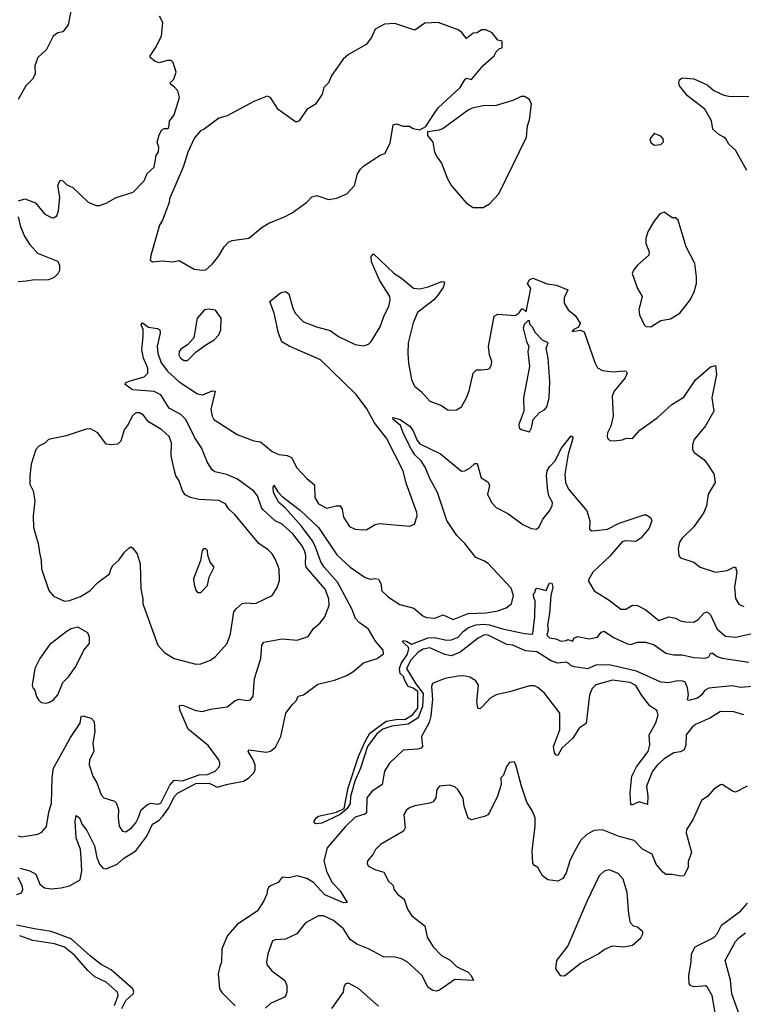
# Model space of a CAD drawing. Extents: x 2057697 to 2160550, y 827490 to 1016834.
# Tile 393 of 509: x 2067015 to 2071372, y 1000931 to 1006864. Entities that reach past the tile are written whole.
import ezdxf

# ---------------------------------------------------------------- set-up
doc = ezdxf.new("R2010")
doc.units = 0

msp = doc.modelspace()

# ---------------------------------------------------------------- linework, layer by layer
at = {"layer": '0CON20XD'}
for points in [[(2067322.9, 1006915), (2067307.6, 1006832.4), (2067275, 1006791.2), (2067245, 1006783.8), (2067216.7, 1006765), (2067176.1, 1006683.9), (2067123.3, 1006635), (2067106.7, 1006585), (2067107.5, 1006535), (2067092.5, 1006505), (2067052.5, 1006465), (2067006.4, 1006383.6)], [(2067007, 1005773), (2067045, 1005783.8), (2067111.2, 1005761.2), (2067163.8, 1005695), (2067205, 1005671.2), (2067219.3, 1005670.7), (2067238.3, 1005681.7), (2067248.3, 1005711.7), (2067255.8, 1005795), (2067244.2, 1005864.2), (2067256.4, 1005893.6), (2067265, 1005897.5), (2067275, 1005893.3), (2067299.7, 1005869.7), (2067335, 1005852), (2067426.7, 1005765), (2067475, 1005744), (2067495, 1005743.8), (2067535, 1005758), (2067595, 1005792), (2067697.5, 1005825), (2067765, 1005892.5), (2067783.6, 1005936.4), (2067823.9, 1005976.1), (2067837.5, 1006045), (2067851.7, 1006068.3), (2067852.5, 1006095), (2067843.8, 1006125), (2067855, 1006170), (2067870.7, 1006199.3), (2067885, 1006207.5), (2067905, 1006207.5), (2067912.5, 1006215), (2067917.5, 1006252.5), (2067945, 1006290), (2067976.7, 1006395), (2067967.5, 1006435), (2067948, 1006458), (2067922.5, 1006475), (2067922.5, 1006485), (2067943.6, 1006506.4), (2067957, 1006547), (2067940, 1006605), (2067927, 1006617), (2067905, 1006617.5), (2067855, 1006603.8), (2067831.7, 1006611.7), (2067800, 1006635), (2067800, 1006645), (2067833.3, 1006695), (2067868, 1006765), (2067876.1, 1006846.1), (2067856.7, 1006885)], [(2068115, 1005353.8), (2068135, 1005356.7), (2068177, 1005393), (2068215, 1005440), (2068246, 1005495), (2068275, 1005525.8), (2068295, 1005534.2), (2068395, 1005548), (2068475, 1005613.1), (2068515, 1005637.8), (2068610, 1005675), (2068655, 1005699.2), (2068743.3, 1005765), (2068775, 1005796.2), (2068805, 1005803.8), (2068875, 1005781.2), (2068925, 1005788), (2068985, 1005813.8), (2069031.2, 1005865), (2069050, 1005935), (2069067.3, 1005962.7), (2069087.7, 1005982.3), (2069185, 1006046.7), (2069213, 1006057), (2069245, 1006120), (2069265, 1006230), (2069285, 1006236.2), (2069325, 1006222), (2069363, 1006223), (2069385, 1006207.5), (2069425, 1006200), (2069460, 1006220), (2069508.8, 1006295), (2069535, 1006333.3), (2069667.5, 1006455), (2069696.7, 1006505), (2069705, 1006511.2), (2069735.9, 1006504.1), (2069805, 1006587.5), (2069872.5, 1006645), (2069885, 1006670), (2069905, 1006690), (2069920, 1006695), (2069920, 1006735), (2069895, 1006740), (2069860, 1006785), (2069821.7, 1006801.7), (2069795, 1006802.5), (2069770, 1006785), (2069745, 1006782.5), (2069705, 1006750), (2069675, 1006788.8), (2069655, 1006802), (2069535, 1006847.5), (2069455, 1006843.8), (2069395, 1006800), (2069275, 1006840), (2069212.8, 1006837.2), (2069155, 1006807.5), (2069133.2, 1006756.8), (2069101.2, 1006715), (2068995, 1006653.1), (2068963.7, 1006626.3), (2068895, 1006530), (2068875, 1006483.3), (2068846.7, 1006455), (2068836.7, 1006415), (2068796.7, 1006355), (2068745, 1006322.5), (2068697.5, 1006255), (2068685, 1006247.5), (2068675, 1006247.5), (2068572.3, 1006322.3), (2068525.8, 1006395.8), (2068505, 1006403.8), (2068425, 1006370), (2068265, 1006283.8), (2068215, 1006270), (2068126.7, 1006205), (2068103.8, 1006195), (2068067.6, 1006152.4), (2068028, 1006065), (2068000, 1005975), (2067917.5, 1005785), (2067915, 1005762.5), (2067875.7, 1005655), (2067857.1, 1005625), (2067803.8, 1005443.8), (2067800, 1005415), (2067814.3, 1005404.3), (2067875, 1005410), (2067935, 1005404), (2067975, 1005412), (2068065, 1005360), (2068115, 1005353.8)], [(2071393.3, 1005955), (2071325, 1006076.7), (2071284.5, 1006114.5), (2071268, 1006145), (2071255, 1006155.7), (2071225, 1006171.1), (2071189.4, 1006205), (2071180, 1006255), (2071141.4, 1006325), (2071036, 1006405), (2070988, 1006465), (2070984, 1006485), (2070988.8, 1006501.2), (2071005, 1006513.3), (2071075, 1006508), (2071155, 1006470.8), (2071195, 1006438), (2071255, 1006409.2), (2071285, 1006402), (2071405, 1006401.2)], [(2069805, 1005732), (2069845, 1005753.8), (2069900, 1005815), (2070066.7, 1006155), (2070072, 1006225), (2070085, 1006260), (2070097.1, 1006355), (2070085, 1006383.3), (2070055, 1006400), (2070035, 1006400), (2069985, 1006376.7), (2069885, 1006346.7), (2069805, 1006343.8), (2069739.5, 1006330.5), (2069715, 1006318.8), (2069565, 1006207.5), (2069541.7, 1006198.3), (2069471.7, 1006188.3), (2069470, 1006165), (2069502, 1006125), (2069513.8, 1006065), (2069528, 1006035), (2069555, 1006000), (2069592, 1005905), (2069615, 1005863.3), (2069705, 1005758.8), (2069745, 1005732.5), (2069805, 1005732)], [(2070835, 1006107.5), (2070875, 1006112.5), (2070891.7, 1006128.3), (2070890, 1006145), (2070875, 1006162.5), (2070835, 1006177.5), (2070810, 1006145), (2070815, 1006123.3), (2070835, 1006107.5)], [(2070815, 1005014), (2070875, 1005052), (2070935, 1005062), (2070990, 1005095), (2071055, 1005178.8), (2071077.5, 1005225), (2071090, 1005275), (2071090.8, 1005315), (2071080, 1005395), (2071028.6, 1005495), (2070980, 1005655), (2070965, 1005670), (2070945, 1005670), (2070895, 1005703.3), (2070875, 1005696.7), (2070863.3, 1005685), (2070832.7, 1005647.3), (2070797.5, 1005585), (2070786, 1005545), (2070786.1, 1005516.1), (2070806.2, 1005465), (2070803.3, 1005445), (2070736, 1005385), (2070711.2, 1005355), (2070704.2, 1005335), (2070734.5, 1005244.5), (2070763.8, 1005195), (2070743, 1005117), (2070748, 1005085), (2070775, 1005026.2), (2070786, 1005016), (2070815, 1005014)], [(2067005, 1005286.7), (2067055, 1005291.2), (2067105, 1005298.8), (2067185, 1005296.7), (2067205.9, 1005304.1), (2067226.1, 1005313.9), (2067247.5, 1005335), (2067256.1, 1005353.9), (2067256.1, 1005383.9), (2067245, 1005406), (2067124.2, 1005454.2), (2067077.9, 1005507.9), (2067042.5, 1005565), (2067021.2, 1005615), (2067008.8, 1005675)], [(2067005, 1001946.2), (2067025, 1001941.2), (2067125, 1001956), (2067148.3, 1001968.3), (2067177.3, 1002002.7), (2067190.9, 1002089.1), (2067207.4, 1002142.6), (2067210.4, 1002295), (2067219.1, 1002355), (2067320.9, 1002539.1), (2067379.1, 1002625), (2067384.6, 1002665), (2067395, 1002669.2), (2067445.1, 1002655.1), (2067462.9, 1002635), (2067467.3, 1002575), (2067455.3, 1002505), (2067460.9, 1002455), (2067435.6, 1002405), (2067433.5, 1002375), (2067455.8, 1002305), (2067480, 1002265), (2067505, 1002192.5), (2067522.5, 1002175), (2067585, 1002156), (2067596.2, 1002145), (2067609.2, 1002105), (2067607.1, 1002055), (2067614.2, 1002005), (2067635, 1001973.8), (2067655, 1001971.2), (2067688, 1001995), (2067714.2, 1002025), (2067727.6, 1002052.4), (2067747.2, 1002102.8), (2067784.7, 1002135.3), (2067805, 1002142.7), (2067845, 1002136.7), (2067865, 1002142.7), (2067919.1, 1002250.9), (2067945, 1002281.9), (2067995, 1002277.2), (2068095, 1002313), (2068146.4, 1002316.4), (2068192, 1002335), (2068217.5, 1002365), (2068220.8, 1002385), (2068214.3, 1002405), (2068150.8, 1002490.8), (2068029.7, 1002589.7), (2067979.5, 1002705), (2067978, 1002732), (2067995.8, 1002734.2), (2068075, 1002701.1), (2068115.5, 1002694.5), (2068165, 1002709.2), (2068265, 1002724.2), (2068310.2, 1002759.8), (2068335, 1002770), (2068385, 1002762.5), (2068405, 1002766.2), (2068421.2, 1002788.8), (2068428.9, 1002895), (2068444.3, 1002944.3), (2068467.5, 1003015), (2068473.5, 1003095), (2068485, 1003112.5), (2068595, 1003134.3), (2068685, 1003125.8), (2068753, 1003147), (2068785, 1003196.2), (2068825, 1003230), (2068852.9, 1003265), (2068879.5, 1003335), (2068877.5, 1003375), (2068855, 1003431.9), (2068740.8, 1003565), (2068735.9, 1003585), (2068738.8, 1003635), (2068730.5, 1003665), (2068715, 1003696.2), (2068660.3, 1003765), (2068595, 1003823.2), (2068553.6, 1003843.6), (2068480.7, 1003910.7), (2068470.3, 1003925), (2068447.5, 1003995), (2068425, 1004022.8), (2068326.2, 1004095), (2068263.2, 1004123.2), (2068190.2, 1004140.2), (2068175, 1004150.8), (2068146.8, 1004195), (2068110, 1004285), (2068069.1, 1004345), (2068015.1, 1004455.1), (2067985.4, 1004485.4), (2067915, 1004523.8), (2067864.1, 1004604.1), (2067825, 1004623.5), (2067693.9, 1004633.9), (2067650, 1004665), (2067652.5, 1004675), (2067673.3, 1004685), (2067765, 1004711.4), (2067786.9, 1004735), (2067786.7, 1004765), (2067761.4, 1004825), (2067750.8, 1004875), (2067758.8, 1004955), (2067757.7, 1004997.7), (2067747.5, 1005025), (2067753.6, 1005036.4), (2067791.2, 1005011.2), (2067845, 1005003.3), (2067858, 1004995), (2067861.4, 1004975), (2067843.5, 1004896.5), (2067847.2, 1004855), (2067866.8, 1004796.8), (2067905.1, 1004745.1), (2067975, 1004681.3), (2068085, 1004608.5), (2068117.2, 1004602.8), (2068175, 1004626.9), (2068192.5, 1004625), (2068166.1, 1004515), (2068173.1, 1004475), (2068185, 1004455.6), (2068325, 1004363.8), (2068425, 1004326.2), (2068465, 1004320), (2068535, 1004261.1), (2068575, 1004243.6), (2068625, 1004237.8), (2068651.2, 1004225), (2068684.4, 1004164.4), (2068745, 1004099.2), (2068791.2, 1004061.2), (2068791.9, 1003985), (2068815, 1003947.1), (2068865, 1003920.6), (2068920, 1003935), (2068945, 1003933.8), (2068957.5, 1003915), (2068965.7, 1003865.7), (2069000.3, 1003810.3), (2069035, 1003794), (2069080.5, 1003790.5), (2069105, 1003792), (2069155, 1003822), (2069182.3, 1003827.7), (2069365, 1003811.2), (2069392.5, 1003825), (2069408.8, 1003875), (2069406.7, 1003895), (2069341.5, 1004071.5), (2069324.4, 1004145), (2069223.2, 1004343.2), (2069152.5, 1004435), (2069105, 1004518.5), (2069041.5, 1004605), (2068825.6, 1004815), (2068637.1, 1004897.1), (2068593.7, 1004923.7), (2068574.4, 1004975), (2068547.1, 1005095), (2068521.2, 1005165), (2068585, 1005218), (2068615, 1005226.7), (2068635, 1005212.5), (2068659.5, 1005125), (2068674.4, 1005095), (2068725, 1005042.9), (2068802.8, 1005012.8), (2068885, 1004991.9), (2068935, 1004955.8), (2069035, 1004906), (2069085, 1004898), (2069115, 1004908.8), (2069130.8, 1004925), (2069185, 1005012.5), (2069209.3, 1005080.7), (2069237.9, 1005135), (2069245.5, 1005175), (2069244.5, 1005195), (2069181.5, 1005295), (2069134.4, 1005405), (2069132.1, 1005437.9), (2069145, 1005453.3), (2069185, 1005414), (2069269.2, 1005335), (2069315, 1005305.7), (2069385.6, 1005245.6), (2069425, 1005242.2), (2069475, 1005254.5), (2069556.4, 1005286.4), (2069573.3, 1005283.3), (2069567.1, 1005255), (2069534.3, 1005205), (2069507.1, 1005172.9), (2069411.2, 1005098.8), (2069383.6, 1005036.4), (2069355, 1004917.5), (2069352.5, 1004855), (2069355.6, 1004795), (2069374.3, 1004695), (2069393.3, 1004655), (2069433.2, 1004623.2), (2069484.3, 1004564.3), (2069555, 1004540), (2069595, 1004512), (2069645, 1004512.5), (2069675, 1004531.2), (2069705.8, 1004585), (2069721.7, 1004628.3), (2069745.6, 1004734.4), (2069765, 1004753.8), (2069793.6, 1004753.6), (2069835, 1004757.5), (2069845, 1004762.5), (2069855, 1004780), (2069858.8, 1004805), (2069843.6, 1004843.6), (2069838.8, 1004895), (2069872.3, 1005077.7), (2069895, 1005088.8), (2069999.3, 1005080.7), (2070023, 1005097), (2070038.3, 1005121.7), (2070045, 1005122.5), (2070065, 1005103.3), (2070094, 1005245), (2070072.5, 1005275), (2070084.1, 1005295.9), (2070105, 1005306.2), (2070191.7, 1005271.7), (2070247.5, 1005265), (2070316.4, 1005236.4), (2070293, 1005187), (2070293.1, 1005155), (2070316.9, 1005115), (2070360.7, 1005080.7), (2070389.5, 1005035), (2070379.1, 1005010.9), (2070348, 1004995), (2070342.5, 1004985), (2070392.6, 1004992.6), (2070413.8, 1004983.8), (2070477.9, 1004797.9), (2070495, 1004766.7), (2070525, 1004750.8), (2070588.1, 1004741.9), (2070655, 1004748.8), (2070666.1, 1004746.1), (2070672.5, 1004735), (2070661.2, 1004705), (2070595, 1004626.2), (2070582, 1004595), (2070589.2, 1004475), (2070574, 1004415), (2070554, 1004375), (2070552, 1004355), (2070555, 1004342.5), (2070569.3, 1004329.3), (2070595, 1004326.7), (2070645, 1004333.3), (2070667, 1004343), (2070705, 1004341.2), (2070749.8, 1004390.2), (2070854.5, 1004465.5), (2070941.2, 1004545), (2071015, 1004589.2), (2071085, 1004694), (2071175, 1004772.5), (2071205, 1004780), (2071211.2, 1004725), (2071183.1, 1004585), (2071195.8, 1004505), (2071145, 1004416.2), (2071076.2, 1004333.8), (2071067, 1004303), (2071067.5, 1004275), (2071077, 1004257), (2071135, 1004213.8), (2071152.1, 1004192.1), (2071195, 1004126.7), (2071203.6, 1004075), (2071160, 1004005), (2071150, 1003935), (2071135, 1003894), (2071075, 1003808.8), (2071005, 1003740), (2070988.8, 1003715), (2070980, 1003675), (2070985, 1003632.5), (2070995, 1003621.2), (2071075, 1003595.8), (2071112.5, 1003565), (2071205, 1003534.4), (2071275, 1003544.4), (2071315, 1003565.7), (2071325.6, 1003565.6), (2071334.5, 1003535), (2071319.6, 1003445), (2071326, 1003376), (2071345, 1003343.1), (2071375, 1003328.2)], [(2068025, 1004810), (2068078.3, 1004861.7), (2068128.9, 1004901.1), (2068185.5, 1004934.5), (2068214.5, 1004965.5), (2068225.7, 1004995), (2068229.2, 1005065), (2068195, 1005113.3), (2068155, 1005118.8), (2068127.5, 1005115), (2068083.8, 1005065), (2068062.7, 1004947.3), (2068025.6, 1004904.4), (2067985, 1004878), (2067976, 1004865), (2067974.3, 1004845), (2067984.2, 1004825), (2068005, 1004810.6), (2068025, 1004810)], [(2070085, 1004380), (2070097.5, 1004405), (2070107.5, 1004455), (2070145, 1004497.5), (2070177.5, 1004515), (2070191.2, 1004535), (2070204, 1004585), (2070206.6, 1004683.4), (2070197.5, 1004825), (2070185.5, 1004885), (2070197.1, 1004917.1), (2070163.4, 1004933.4), (2070118.2, 1004978.2), (2070105, 1005010), (2070087.3, 1005027.3), (2070085, 1005050), (2070075, 1005050), (2070053, 1005027), (2070047.5, 1005005), (2070066.7, 1004925), (2070080, 1004895), (2070074.2, 1004865), (2070084.2, 1004775), (2070048.8, 1004585), (2070050, 1004505), (2070021.2, 1004425), (2070023.3, 1004405), (2070033.9, 1004393.9), (2070085, 1004380)], [(2068075, 1002980.8), (2068105, 1002982.9), (2068164.5, 1003005.5), (2068195, 1003027.5), (2068264.5, 1003105.5), (2068285, 1003162.5), (2068304.1, 1003295), (2068318.2, 1003315), (2068355, 1003346.4), (2068375, 1003350.9), (2068435, 1003346.9), (2068536.2, 1003395), (2068565, 1003442.5), (2068579.2, 1003485), (2068576.9, 1003555), (2068554.3, 1003615), (2068535.8, 1003645), (2068510.3, 1003670.3), (2068455, 1003707.5), (2068308.6, 1003885), (2068273.8, 1003915), (2068255, 1003946.2), (2068215, 1003965.8), (2068093.7, 1003973.7), (2068044, 1003984), (2068010.9, 1004000.9), (2067995.6, 1004025), (2067975.7, 1004085), (2067954.4, 1004115), (2067944.5, 1004154.5), (2067927.1, 1004235), (2067928.2, 1004315), (2067915, 1004352), (2067871.9, 1004391.9), (2067791.4, 1004441.4), (2067760.9, 1004480.9), (2067735.7, 1004495.7), (2067715, 1004494), (2067692, 1004475), (2067669.2, 1004425), (2067645, 1004393.3), (2067624.3, 1004325), (2067604.5, 1004305.5), (2067565, 1004301.5), (2067535, 1004307.1), (2067485, 1004374), (2067442.3, 1004397.7), (2067415, 1004397.5), (2067295, 1004355.8), (2067187.5, 1004335), (2067167.3, 1004312.7), (2067130, 1004295), (2067112, 1004275), (2067083.8, 1004185), (2067077, 1004113), (2067076.7, 1004065), (2067096.7, 1004025), (2067106.7, 1003965), (2067096.4, 1003873.6), (2067097.5, 1003805), (2067126.8, 1003706.8), (2067133.4, 1003653.4), (2067144.3, 1003605), (2067147.1, 1003555), (2067190.8, 1003425), (2067219.4, 1003389.4), (2067285, 1003360.8), (2067315.8, 1003364.2), (2067381.7, 1003388.3), (2067436.8, 1003423.2), (2067485, 1003472), (2067556.7, 1003525), (2067565, 1003557.5), (2067576.7, 1003575), (2067615, 1003610), (2067646.7, 1003655), (2067675, 1003682.5), (2067685, 1003687.5), (2067695, 1003682.5), (2067722.5, 1003645), (2067741.2, 1003585), (2067744.4, 1003435), (2067756.9, 1003375), (2067756.7, 1003345), (2067846, 1003095), (2067889.5, 1003049.5), (2067945, 1003015.6), (2068075, 1002980.8)], [(2067015, 1001750.9), (2067076.7, 1001735), (2067112, 1001715), (2067135.6, 1001655), (2067164, 1001634), (2067205, 1001627.9), (2067265, 1001632.5), (2067315, 1001644.5), (2067378.9, 1001681.1), (2067388.7, 1001735), (2067386.2, 1001813.8), (2067381.4, 1001865), (2067355.2, 1001935.2), (2067348.5, 1002035), (2067355, 1002068.8), (2067375.9, 1002055), (2067392.1, 1002015), (2067419, 1001979), (2067465.2, 1001885.2), (2067480.5, 1001815), (2067495.9, 1001775), (2067515, 1001750.7), (2067535, 1001746.7), (2067602.1, 1001775), (2067639.7, 1001810.3), (2067715.2, 1001855), (2067780, 1001945), (2067814.3, 1002015.7), (2067855, 1002040.6), (2067875, 1002062.1), (2067912.8, 1002115), (2067945, 1002181.3), (2067965, 1002204.4), (2068075, 1002261.3), (2068155, 1002262.9), (2068205, 1002239.3), (2068267.4, 1002257.4), (2068363.3, 1002275), (2068395, 1002295.3), (2068424.6, 1002325), (2068432.7, 1002345), (2068432.7, 1002375), (2068421.8, 1002405), (2068390, 1002455), (2068395, 1002463.8), (2068498.9, 1002451.1), (2068525, 1002456.4), (2068555, 1002481.1), (2068586.6, 1002545), (2068616.7, 1002685), (2068655, 1002736.2), (2068680.5, 1002759.5), (2068691.3, 1002788.7), (2068723.2, 1002796.8), (2068810.3, 1002859.7), (2068910, 1002885), (2068985, 1002912.9), (2069022, 1002935), (2069085, 1002989.4), (2069166.7, 1003015), (2069206.8, 1003043.2), (2069204, 1003065), (2069158.3, 1003118.3), (2069115, 1003192.3), (2069058.3, 1003231.7), (2069037.8, 1003255), (2069015, 1003314.5), (2068928.3, 1003475), (2068849, 1003565), (2068827.6, 1003597.6), (2068795, 1003691.8), (2068776.4, 1003726.4), (2068712.4, 1003812.4), (2068613, 1003923), (2068575.5, 1003955), (2068543.9, 1004015), (2068540.6, 1004045), (2068545, 1004060), (2068568.7, 1004018.7), (2068593, 1003993), (2068705, 1003907), (2068815.3, 1003805), (2068925, 1003638.5), (2069005.2, 1003565.2), (2069095, 1003502.1), (2069125, 1003493.6), (2069156.7, 1003496.7), (2069175, 1003492), (2069192.6, 1003462.6), (2069194.4, 1003425), (2069235.7, 1003385), (2069305, 1003340), (2069388.5, 1003318.5), (2069442.4, 1003272.4), (2069465, 1003261.5), (2069515, 1003257.8), (2069565, 1003278.5), (2069625, 1003248.8), (2069715, 1003285.2), (2069825, 1003290), (2069895, 1003301.9), (2069945, 1003320), (2069976.9, 1003345), (2069988.5, 1003395), (2069975, 1003439.2), (2069836.9, 1003586.9), (2069815, 1003601.8), (2069762.4, 1003622.4), (2069695, 1003707.9), (2069646.7, 1003756.7), (2069586.5, 1003846.5), (2069531.3, 1004015), (2069485, 1004099.4), (2069456.7, 1004166.7), (2069433.4, 1004205), (2069395, 1004242), (2069375, 1004273.1), (2069328.1, 1004365), (2069308.5, 1004418.5), (2069265, 1004454.5), (2069263, 1004467), (2069305.8, 1004455), (2069365, 1004415.4), (2069385, 1004385.6), (2069408.2, 1004328.2), (2069425, 1004308.5), (2069548.6, 1004248.6), (2069674.5, 1004144.5), (2069695, 1004145.8), (2069727.3, 1004162.7), (2069755, 1004188.8), (2069770.7, 1004190.7), (2069794.3, 1004104.3), (2069835, 1004080), (2069843.2, 1004056.8), (2069832.9, 1004005), (2069855.6, 1003955.6), (2069885, 1003924), (2069955, 1003887.5), (2070045, 1003821.4), (2070095, 1003798.8), (2070127.5, 1003795), (2070142.3, 1003807.7), (2070165.7, 1003855), (2070205.5, 1003905), (2070220.9, 1003935), (2070222.7, 1003955), (2070202.2, 1003995), (2070194.8, 1004024.8), (2070187, 1004115), (2070191.2, 1004145), (2070205, 1004170), (2070240, 1004205), (2070275, 1004280), (2070336.7, 1004356.7), (2070345, 1004350), (2070345, 1004340), (2070318.2, 1004245), (2070297.9, 1004125), (2070301.1, 1004075), (2070320, 1004035), (2070430.8, 1003905), (2070448, 1003845), (2070446.7, 1003795), (2070460, 1003785), (2070485, 1003786), (2070555, 1003793.5), (2070625, 1003830), (2070775, 1003880.6), (2070790, 1003880), (2070815, 1003863.3), (2070822.5, 1003845), (2070805, 1003799.2), (2070755, 1003739.4), (2070725, 1003720.5), (2070665, 1003724.6), (2070642.7, 1003717.3), (2070569, 1003631), (2070465.6, 1003535), (2070438.6, 1003485), (2070475, 1003422.2), (2070565.4, 1003365.4), (2070635, 1003312.5), (2070665, 1003312.5), (2070705, 1003335.7), (2070735, 1003334.4), (2070785, 1003308.6), (2070863.2, 1003243.2), (2070925, 1003265.6), (2070965, 1003258.1), (2070995, 1003241.1), (2071024.4, 1003235.6), (2071075, 1003234.3), (2071100.8, 1003249.2), (2071135, 1003287.8), (2071155.5, 1003295.5), (2071175, 1003278), (2071215, 1003190.6), (2071265, 1003150), (2071325, 1003143.1), (2071425, 1003166.2)], [(2068085, 1003412.5), (2068105, 1003413.3), (2068146.2, 1003455), (2068156, 1003505), (2068186.2, 1003565), (2068162.5, 1003595), (2068147, 1003637), (2068146.7, 1003665), (2068135, 1003676.2), (2068122.5, 1003675), (2068113.3, 1003665), (2068103.3, 1003605), (2068062.5, 1003495), (2068065, 1003460), (2068076.4, 1003426.4), (2068085, 1003412.5)], [(2071425, 1002847.1), (2071355, 1002839.2), (2071305, 1002849.7), (2071164.2, 1002835.8), (2071138, 1002822), (2071122, 1002795), (2071095.7, 1002775), (2071045, 1002760.8), (2071036.7, 1002765), (2071043.3, 1002795), (2071037.3, 1002837.3), (2071022.3, 1002872.3), (2071008.8, 1002878.8), (2070975, 1002879.5), (2070925, 1002868.2), (2070875, 1002871.4), (2070728.8, 1002938.8), (2070565, 1002975.7), (2070485.3, 1002974.7), (2070435, 1002951.7), (2070355, 1002963.8), (2070335, 1002970), (2070322.5, 1002985), (2070305, 1002993.3), (2070255, 1002987.5), (2070215, 1003000), (2070130, 1003055), (2070060.7, 1003060.7), (2069985, 1003096), (2069948.8, 1003098.8), (2069836.7, 1003155), (2069815, 1003157.1), (2069775, 1003137.8), (2069667.2, 1003052.8), (2069615, 1003031.8), (2069575, 1003038.9), (2069485, 1003080), (2069445, 1003071.1), (2069415, 1003052.5), (2069370.6, 1003005), (2069344.2, 1002955), (2069401.2, 1002861.2), (2069445, 1002804.2), (2069440, 1002725), (2069415, 1002657.3), (2069355, 1002618.6), (2069255, 1002607.3), (2069201.9, 1002588.1), (2069165, 1002561.4), (2069110, 1002485), (2069066.9, 1002353.1), (2069032.9, 1002275), (2069007.2, 1002182.8), (2069005, 1002139.4), (2068985, 1002108.5), (2068945, 1002074.3), (2068835, 1002023.3), (2068798.3, 1002018.3), (2068789.2, 1002025), (2068788.1, 1002035), (2068800, 1002055), (2068815, 1002064.6), (2068921.8, 1002088.2), (2068968.5, 1002111.5), (2068992.5, 1002235), (2069055.5, 1002425), (2069094.6, 1002515), (2069123.6, 1002565), (2069222.4, 1002637.6), (2069295, 1002650), (2069335, 1002648.1), (2069380.8, 1002675), (2069411.9, 1002715), (2069413.1, 1002815), (2069385.4, 1002835.4), (2069355, 1002845.7), (2069335, 1002882.5), (2069326.2, 1002906.2), (2069307.1, 1002925), (2069302.2, 1002955), (2069311.8, 1002985), (2069349.4, 1003040.6), (2069357.8, 1003075), (2069354.4, 1003085), (2069320, 1003115), (2069325, 1003123.3), (2069345, 1003118.9), (2069375, 1003101.1), (2069475, 1003139.1), (2069515, 1003140.7), (2069585, 1003125.6), (2069615, 1003128.1), (2069655, 1003143.1), (2069685, 1003177.5), (2069718.3, 1003201.7), (2069763.2, 1003216.8), (2069805, 1003222.1), (2069845, 1003217.4), (2069923.1, 1003193.1), (2070055, 1003164.5), (2070098.8, 1003161.2), (2070106, 1003165), (2070118.1, 1003265), (2070120, 1003365), (2070111.7, 1003378.3), (2070110, 1003405), (2070117.5, 1003412.5), (2070122.5, 1003435), (2070130.7, 1003439.3), (2070185.5, 1003424.5), (2070205, 1003471.4), (2070218.8, 1003468.8), (2070225.5, 1003445.5), (2070213.5, 1003395), (2070205, 1003286.7), (2070192.5, 1003215), (2070197.5, 1003185), (2070190, 1003155), (2070205, 1003140), (2070243.3, 1003133.3), (2070275, 1003120), (2070305, 1003122.5), (2070315, 1003130), (2070345, 1003120), (2070351.7, 1003138.3), (2070375, 1003147.5), (2070445, 1003132.5), (2070495, 1003142.5), (2070517, 1003173), (2070535, 1003178.8), (2070591.1, 1003141.1), (2070675, 1003103.3), (2070695, 1003098.8), (2070735, 1003114), (2070785, 1003113.8), (2070835, 1003096.2), (2070905, 1003046.2), (2070955, 1003036), (2071005, 1003036), (2071075, 1003020.6), (2071145, 1003016.5), (2071165, 1003024.4), (2071175, 1003044), (2071185, 1003049.5), (2071215, 1003027.8), (2071245, 1003017.5), (2071405, 1002993.3)], [(2067175, 1002746.2), (2067195, 1002750.8), (2067218, 1002765), (2067245, 1002796.7), (2067275, 1002871.2), (2067308.8, 1002905), (2067353, 1002967), (2067402, 1003065), (2067435.8, 1003104.2), (2067436, 1003144), (2067425, 1003170), (2067365, 1003203.3), (2067325, 1003193.3), (2067295, 1003176), (2067195, 1003096.2), (2067136.2, 1003015), (2067106.7, 1002955), (2067090, 1002855), (2067095, 1002837.5), (2067106.7, 1002825), (2067116.4, 1002786.4), (2067127.5, 1002765), (2067145, 1002750), (2067175, 1002746.2)], [(2071375.5, 1002675.5), (2071315, 1002694.3), (2071235, 1002695.6), (2071175, 1002656.5), (2071085, 1002616.9), (2071065, 1002601.4), (2071028.2, 1002555), (2071027.3, 1002492.7), (2071015.6, 1002465), (2070995, 1002452.7), (2070953.8, 1002446.2), (2070895, 1002410.5), (2070855, 1002373.8), (2070826.1, 1002335), (2070790, 1002245), (2070798.2, 1002185), (2070795.8, 1002134.2), (2070745, 1002150.6), (2070705, 1002132.5), (2070695, 1002133.8), (2070690.9, 1002205), (2070700.3, 1002305), (2070728.7, 1002361.3), (2070799.7, 1002455), (2070809.5, 1002495), (2070804.7, 1002555.3), (2070845, 1002628), (2070860, 1002675), (2070852.4, 1002702.4), (2070809.5, 1002729.5), (2070760.9, 1002790.9), (2070725, 1002851.5), (2070690.7, 1002870.7), (2070585, 1002884.6), (2070483.8, 1002856.2), (2070463.1, 1002835), (2070446.5, 1002795), (2070426.4, 1002623.6), (2070385, 1002594.4), (2070346.8, 1002535), (2070279.5, 1002475), (2070255, 1002430), (2070245, 1002432), (2070235.7, 1002445.7), (2070230.4, 1002485), (2070267.5, 1002585), (2070266.7, 1002685), (2070174.6, 1002805), (2070135, 1002840.7), (2070115, 1002849.7), (2070085, 1002850.3), (2069965, 1002813.2), (2069885, 1002796.7), (2069848.1, 1002775), (2069805, 1002729.2), (2069785, 1002712), (2069774.2, 1002715), (2069767.5, 1002755), (2069777.5, 1002855), (2069761.1, 1002881.1), (2069725, 1002902.7), (2069690.5, 1002910.5), (2069655, 1002909.1), (2069575, 1002893.5), (2069500.4, 1002865), (2069494.4, 1002845.6), (2069501.8, 1002768.2), (2069491, 1002669), (2069480.6, 1002629.4), (2069434, 1002545), (2069441.1, 1002485), (2069432.5, 1002475), (2069411.4, 1002468.6), (2069325, 1002462.5), (2069241.5, 1002385), (2069211.4, 1002335), (2069198, 1002255), (2069136.1, 1002213.9), (2069106.2, 1002175), (2069104.4, 1002085), (2069093.4, 1002076.6), (2069035, 1002059.6), (2068975, 1002000.8), (2068866, 1001875), (2068845.9, 1001795), (2068863.3, 1001733.3), (2068895, 1001668.1), (2068945.4, 1001615), (2068986.2, 1001543.8), (2068965, 1001542.7), (2068851.8, 1001591.8), (2068785.1, 1001665.1), (2068745, 1001690), (2068685.4, 1001704.6), (2068635, 1001692.3), (2068595, 1001697.3), (2068570.8, 1001665), (2068525, 1001645.7), (2068514, 1001635), (2068504.3, 1001615.7), (2068504.2, 1001595), (2068485.4, 1001554.6), (2068446.4, 1001495), (2068325, 1001412.1), (2068267.1, 1001345), (2068232, 1001265), (2068230.5, 1001185), (2068220.8, 1001159.2), (2068211.1, 1001115), (2068218.7, 1001025), (2068235, 1000999.5), (2068313, 1000923)], [(2071395, 1002246.4), (2071325, 1002210), (2071306.7, 1002215), (2071245, 1002256.2), (2071235, 1002253.3), (2071195, 1002227.5), (2071158.8, 1002185), (2071121.2, 1002158.8), (2071067.9, 1002042.1), (2071030, 1001985), (2071027.5, 1001965), (2071060, 1001845), (2071041.1, 1001791.1), (2071040, 1001755), (2071014.3, 1001705.7), (2070995, 1001703.1), (2070945, 1001713.5), (2070905, 1001714.3), (2070887, 1001727), (2070848.6, 1001775), (2070822.9, 1001835), (2070765, 1001866.9), (2070715, 1001918.1), (2070625, 1001941.8), (2070525, 1001981.9), (2070475, 1001979.4), (2070433.1, 1001956.9), (2070395, 1001920), (2070351.1, 1001845), (2070327.8, 1001795), (2070305, 1001723.3), (2070285, 1001688.8), (2070255, 1001673.8), (2070195, 1001681.2), (2070163.3, 1001705), (2070136.1, 1001756.1), (2070115, 1001766.7), (2070105, 1001780), (2070100.8, 1001855), (2070120, 1002005), (2070118.6, 1002055), (2070102.5, 1002095), (2070069.7, 1002149.7), (2070036.2, 1002245), (2070003.3, 1002373.3), (2069991.7, 1002391.7), (2069965, 1002387.5), (2069946.4, 1002363.6), (2069927.7, 1002312.3), (2069913.3, 1002295), (2069913.8, 1002255), (2069892.5, 1002185), (2069845, 1002086.7), (2069835, 1002073.8), (2069815, 1002063.8), (2069735, 1002042.5), (2069715, 1002052.5), (2069690.8, 1002125), (2069685, 1002172.5), (2069653.3, 1002225), (2069635, 1002241.2), (2069605, 1002252), (2069542.5, 1002245), (2069527.5, 1002225), (2069521.2, 1002175), (2069505, 1002151.2), (2069485, 1002142.5), (2069395, 1002127.5), (2069363.3, 1002115), (2069341.7, 1002098.3), (2069329.2, 1002075), (2069336, 1001995), (2069326.2, 1001975), (2069188, 1001895), (2069157.1, 1001865), (2069144.4, 1001835.6), (2069110, 1001795), (2069107, 1001777), (2069115, 1001763.3), (2069152.7, 1001742.7), (2069207.6, 1001727.6), (2069235, 1001672.5), (2069265, 1001647.5), (2069267.5, 1001625), (2069290, 1001595), (2069330, 1001565), (2069350, 1001505), (2069376, 1001465), (2069454.3, 1001404.3), (2069469.4, 1001335), (2069505, 1001277.1), (2069555, 1001225.8), (2069606.7, 1001196.7), (2069645, 1001160), (2069715.6, 1001125), (2069734.3, 1001105), (2069747.5, 1001075), (2069635, 1001080.6), (2069543.8, 1001016.2), (2069525, 1001011.1), (2069502, 1001015), (2069475, 1001032.9), (2069435.9, 1001105.9), (2069348, 1001188), (2069315, 1001205.4), (2069275, 1001216.1), (2069205, 1001216.5), (2069116, 1001265), (2069045, 1001294.6), (2069005, 1001322.2), (2068964.3, 1001385), (2068905.4, 1001435.4), (2068845, 1001464.4), (2068815, 1001463.5), (2068737, 1001423), (2068684.5, 1001355.5), (2068615, 1001322.9), (2068555, 1001320.5), (2068537.3, 1001312.7), (2068509.2, 1001235), (2068501.2, 1001185), (2068505, 1001167.5), (2068532.6, 1001132.6), (2068611.2, 1001075), (2068622.9, 1001045), (2068623.1, 1001005), (2068613.3, 1000976.7), (2068525, 1000935.5), (2068495, 1000908.6)], [(2070295, 1001102.9), (2070391.5, 1001178.5), (2070496, 1001234), (2070535, 1001261.4), (2070585, 1001282.9), (2070652.3, 1001277.7), (2070705, 1001286.7), (2070755, 1001332.5), (2070767.5, 1001355), (2070768.3, 1001368.3), (2070736.1, 1001396.1), (2070711.7, 1001401.7), (2070692.7, 1001422.7), (2070682.5, 1001475), (2070673.6, 1001605), (2070650, 1001685), (2070619.8, 1001719.8), (2070565, 1001740.8), (2070535, 1001734), (2070504.6, 1001705.4), (2070429.3, 1001550.7), (2070316, 1001284), (2070247.5, 1001195), (2070240.8, 1001145), (2070270, 1001105), (2070295, 1001102.9)], [(2066997.1, 1001592.9), (2067025, 1001603.6), (2067033.8, 1001625), (2067030.8, 1001645), (2067005.5, 1001695)], [(2071208.8, 1000845), (2071184.3, 1000985), (2071155, 1001036.7), (2071145, 1001043.3), (2071129.2, 1001040.8), (2071075, 1001037.5), (2071054.3, 1001044.3), (2071046.2, 1001055), (2071044.3, 1001105), (2071058.9, 1001185), (2071060.9, 1001235), (2071083.2, 1001276.8), (2071195, 1001333.1), (2071215, 1001355.8), (2071242, 1001408), (2071355, 1001491.8), (2071398.5, 1001541.5)], [(2067630.6, 1000905), (2067655, 1000954), (2067699, 1000995), (2067702.2, 1001005), (2067696.2, 1001025), (2067565, 1001138.8), (2067505, 1001171.2), (2067441, 1001221), (2067325.6, 1001325.6), (2067205, 1001369.9), (2067104.5, 1001385.5), (2066995, 1001408.4)], [(2071350, 1000865), (2071303.5, 1000993.5), (2071295.9, 1001075.9), (2071262.5, 1001195), (2071325, 1001310.4), (2071345, 1001332.7), (2071385, 1001360.9)], [(2067586.7, 1000925), (2067607.8, 1000985), (2067604.5, 1001005), (2067535, 1001063.8), (2067467, 1001097), (2067424.8, 1001134.8), (2067345, 1001228.2), (2067285, 1001276.1), (2067225, 1001295.3), (2067095, 1001316.4), (2067015, 1001344.3)], [(2069175, 1000920), (2069055.6, 1001025.6), (2068995, 1001058.8), (2068975, 1001052.5), (2068966.2, 1001035), (2068963.3, 1001005), (2068892, 1000905)]]:
    msp.add_lwpolyline(points, dxfattribs=at)

doc.saveas('drawing.dxf')
